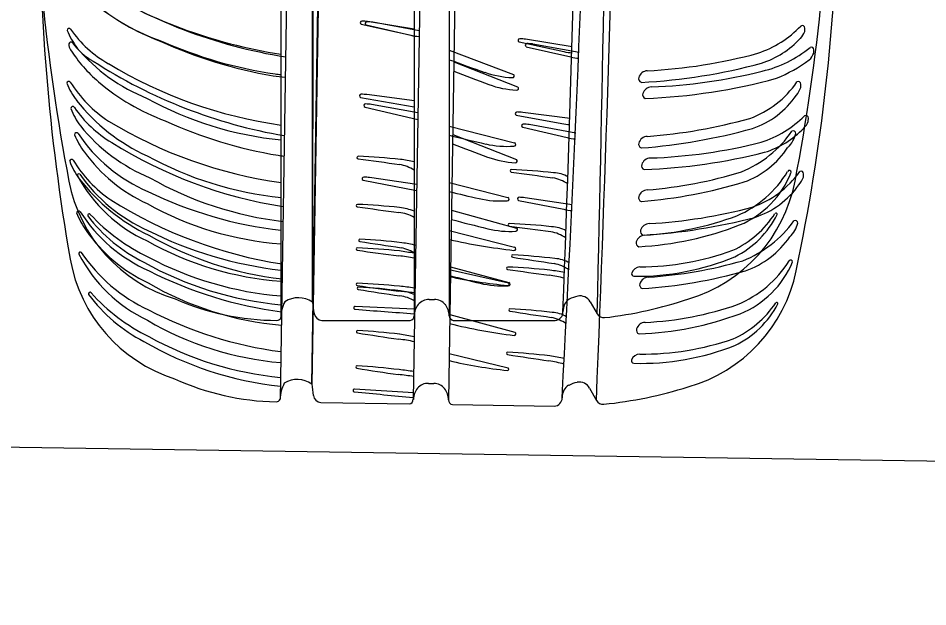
# Model space of a CAD drawing. Extents: x 10133 to 2270741, y 5363 to 1733450.
# Drawn here: x 33527.4 to 33545.23, y 8402.34 to 8413.88 of the extents above; entities that cross this region are included whole.
import ezdxf

# ---------------------------------------------------------------- set-up
doc = ezdxf.new("R2010")
doc.units = 0
doc.layers.add('StdDetailLabel', color=7, linetype='Continuous')
doc.layers.add('StdDimension', color=7, linetype='Continuous')

msp = doc.modelspace()

# ---------------------------------------------------------------- linework, layer by layer
at = {"layer": 'StdDetailLabel'}
for p, q in [((33532.549, 8421.903), (33532.549, 8408.006)), ((33535.161, 8421.903), (33535.161, 8408.044)), ((33535.85, 8421.903), (33535.85, 8408.042)), ((33532.753, 8420.304), (33532.533, 8406.409)), ((33535.364, 8420.262), (33535.144, 8406.405)), ((33536.053, 8420.251), (33535.833, 8406.393)), ((33535.163, 8413.658), (33534.248, 8413.81)), ((33535.259, 8413.63), (33534.347, 8413.796)), ((33534.222, 8413.744), (33535.095, 8413.541)), ((33542.819, 8413.614), (33542.822, 8413.681)), ((33537.222, 8413.41), (33538.098, 8413.221)), ((33538.261, 8413.312), (33537.347, 8413.464)), ((33528.548, 8413.297), (33528.548, 8413.297)), ((33535.85, 8413.247), (33537.107, 8412.774)), ((33537.359, 8413.317), (33538.232, 8413.115)), ((33538.396, 8413.203), (33537.485, 8413.369)), ((33542.996, 8413.191), (33543, 8413.259)), ((33535.938, 8413.02), (33537.188, 8412.528)), ((33542.741, 8412.517), (33542.744, 8412.585)), ((33535.164, 8412.253), (33534.235, 8412.377)), ((33528.542, 8412.261), (33528.542, 8412.261)), ((33535.235, 8412.019), (33534.323, 8412.185)), ((33537.164, 8411.975), (33538.054, 8411.814)), ((33538.217, 8411.906), (33537.289, 8412.029)), ((33538.328, 8411.624), (33537.416, 8411.79)), ((33542.89, 8411.853), (33542.894, 8411.921)), ((33528.616, 8411.762), (33528.616, 8411.762)), ((33535.85, 8411.759), (33537.131, 8411.432)), ((33537.29, 8411.738), (33538.163, 8411.535)), ((33542.645, 8411.616), (33542.645, 8411.616)), ((33532.549, 8411.488), (33532.549, 8411.488)), ((33535.916, 8411.597), (33537.166, 8411.104)), ((33528.695, 8411.25), (33528.695, 8411.25)), ((33528.594, 8410.726), (33528.594, 8410.726)), ((33535.214, 8410.614), (33534.288, 8410.752)), ((33538.179, 8410.764), (33538.179, 8410.764)), ((33542.794, 8410.758), (33542.799, 8410.826)), ((33535.85, 8410.654), (33536.999, 8410.361)), ((33532.549, 8410.362), (33532.549, 8410.362)), ((33537.21, 8410.304), (33538.097, 8410.129)), ((33538.262, 8410.218), (33537.335, 8410.356)), ((33535.161, 8410.093), (33535.161, 8410.093)), ((33535.892, 8410.109), (33537.168, 8409.762)), ((33532.588, 8409.891), (33532.588, 8409.891)), ((33542.684, 8409.858), (33542.684, 8409.858)), ((33528.73, 8409.714), (33528.73, 8409.714)), ((33535.85, 8409.715), (33537.131, 8409.389)), ((33538.141, 8409.706), (33538.141, 8409.706)), ((33535.85, 8409.536), (33535.85, 8409.536)), ((33532.549, 8409.454), (33532.549, 8409.454)), ((33535.161, 8409.269), (33535.161, 8409.269)), ((33535.85, 8408.952), (33537.008, 8408.69)), ((33535.875, 8409.004), (33537.019, 8408.693)), ((33538.206, 8409.077), (33538.206, 8409.077)), ((33532.57, 8408.764), (33532.57, 8408.764)), ((33538.11, 8408.892), (33538.11, 8408.892)), ((33532.549, 8408.72), (33532.549, 8408.72)), ((33535.161, 8408.586), (33535.161, 8408.586)), ((33535.177, 8408.455), (33535.177, 8408.455)), ((33532.549, 8408.259), (33532.549, 8408.259)), ((33533.165, 8408.308), (33533.165, 8408.308)), ((33535.161, 8408.171), (33534.006, 8408.224)), ((33535.239, 8408.262), (33535.239, 8408.262)), ((33535.772, 8408.262), (33535.772, 8408.262)), ((33538.614, 8408.316), (33538.751, 8408.078)), ((33535.86, 8408.065), (33537.136, 8407.719)), ((33532.549, 8408.006), (33532.549, 8408.006)), ((33533.347, 8407.951), (33535.083, 8407.951)), ((33535.857, 8407.887), (33535.857, 8407.887)), ((33535.928, 8407.951), (33537.928, 8407.951)), ((33538.15, 8408.02), (33538.15, 8408.02)), ((33532.556, 8407.856), (33532.556, 8407.856)), ((33535.164, 8407.63), (33535.164, 8407.63)), ((33535.848, 8407.302), (33537.002, 8407.022)), ((33538.106, 8407.207), (33538.106, 8407.207)), ((33532.544, 8407.123), (33532.544, 8407.123)), ((33535.153, 8406.947), (33535.153, 8406.947)), ((33532.537, 8406.662), (33532.537, 8406.662)), ((33533.153, 8406.701), (33533.153, 8406.701)), ((33535.226, 8406.623), (33535.226, 8406.623)), ((33538.601, 8406.623), (33538.735, 8406.383)), ((33535.146, 8406.532), (33533.992, 8406.604)), ((33535.759, 8406.614), (33535.759, 8406.614)), ((33532.533, 8406.409), (33532.533, 8406.409)), ((33533.33, 8406.341), (33535.065, 8406.314)), ((33535.91, 8406.3), (33537.91, 8406.268))]:
    msp.add_line(p, q, dxfattribs=at)
for points in [[(33533.182, 8421.903), (33533.165, 8408.308), (33533.166, 8421.903)], [(33533.385, 8420.294), (33533.153, 8406.701), (33533.369, 8420.294)], [(33534.124, 8413.756), (33535.161, 8413.531), (33535.161, 8413.531)], [(33534.111, 8412.323), (33535.161, 8412.139), (33535.161, 8412.139)], [(33534.198, 8412.133), (33535.231, 8411.892), (33535.231, 8411.892)], [(33528.559, 8410.783), (33528.559, 8410.783), (33528.559, 8410.783)], [(33542.556, 8410.856), (33542.556, 8410.856), (33542.556, 8410.856)], [(33534.162, 8410.7), (33535.209, 8410.5), (33535.209, 8410.5)], [(33542.28, 8410.027), (33542.28, 8410.027), (33542.28, 8410.027)], [(33528.761, 8409.998), (33528.761, 8409.998), (33528.761, 8409.998)], [(33528.587, 8409.249), (33528.587, 8409.249), (33528.587, 8409.249)], [(33542.583, 8409.1), (33542.583, 8409.1), (33542.583, 8409.1)], [(33528.776, 8408.46), (33528.776, 8408.46), (33528.776, 8408.46)], [(33535.454, 8408.36), (33535.505, 8408.36), (33535.557, 8408.36)], [(33542.294, 8408.276), (33542.294, 8408.276), (33542.294, 8408.276)], [(33535.442, 8406.717), (33535.494, 8406.716), (33535.545, 8406.715)]]:
    msp.add_lwpolyline(points, dxfattribs=at)
for centre, radius, start, end in [((32957.633, 8430.098), 580.862, 357.831505, 359.191611), ((32641.288, 8429.961), 897.73, 358.603214, 359.48568), ((32958.038, 8437.609), 580.862, 356.923508, 358.283614), ((32641.731, 8442.485), 897.73, 357.695217, 358.577684), ((33567.28, 8418.144), 39.6, 180.2409, 190.8621), ((33503.74, 8418.144), 39.6, 349.1379, 359.7591), ((33567.419, 8415.995), 39.6, 179.3329, 189.9541), ((33503.887, 8417.002), 39.6, 348.2299, 358.8511), ((33534.211, 8423.027), 10.033, 237.1787, 260.9869), ((33534.066, 8423.024), 9.969, 237.9767, 261.2479), ((33531.622, 8417.389), 4.216, 229.3171, 250.0246), ((33531.585, 8417.411), 4.216, 230.2251, 250.9326), ((33534.131, 8413.786), 0.0312, 85.3217, 257.1161), ((33534.001, 8410.918), 2.903, 85.1092, 87.3869), ((33534.229, 8413.774), 0.0312, 84.4137, 256.2081), ((33534.054, 8410.908), 2.903, 84.2012, 86.4789), ((33528.393, 8413.637), 0.0383, 37.516, 179.465), ((33529.646, 8414.147), 1.388, 201.5316, 217.7739), ((33530.278, 8414.953), 2.261, 214.8755, 240.5495), ((33541.212, 8415.215), 2.14, 288.7989, 315.7756), ((33542.527, 8413.705), 0.306, 312.617, 342.7315), ((33542.773, 8413.681), 0.0493, 357.1988, 124.0205), ((33528.429, 8413.369), 0.0383, 36.608, 178.557), ((33533.808, 8421.323), 8.69, 245.336, 260.6481), ((33533.708, 8421.379), 8.69, 246.244, 261.5561), ((33535.336, 8414.552), 1.039, 256.5609, 265.481), ((33537.229, 8413.44), 0.0312, 85.3217, 257.1161), ((33537.099, 8410.572), 2.903, 85.1092, 87.3869), ((33541.423, 8414.697), 1.789, 287.8814, 317.0984), ((33528.593, 8413.365), 0.203, 178.557, 213.0215), ((33530.874, 8414.847), 2.923, 213.0215, 229.3171), ((33529.492, 8414.158), 1.286, 216.608, 240.984), ((33531.222, 8415.552), 3.498, 220.1486, 248.2126), ((33537.367, 8413.348), 0.0312, 84.4137, 256.2081), ((33537.191, 8410.482), 2.903, 84.2012, 86.4789), ((33538.324, 8414.235), 1.039, 257.4689, 266.389), ((33541.445, 8415.113), 2.339, 283.4242, 309.2217), ((33542.951, 8413.26), 0.0493, 356.2908, 123.1125), ((33551.805, 8456.522), 46.296, 249.8409, 250.7523), ((33538.474, 8414.125), 1.039, 256.5609, 265.481), ((33539.223, 8423.095), 10.262, 272.8409, 285.1314), ((33541.074, 8415.577), 3.116, 292.4603, 306.0696), ((33542.705, 8413.287), 0.306, 311.709, 341.8235), ((33534.287, 8421.401), 9.969, 237.0687, 260.3399), ((33533.786, 8420.612), 8.917, 238.7976, 262.0301), ((33539.022, 8423.905), 11.303, 273.0087, 285.1314), ((33534.176, 8426.016), 13.386, 262.3584, 263.3813), ((33534.002, 8426.077), 13.386, 263.2664, 263.7724), ((33552.577, 8456.037), 46.296, 248.9329, 249.8443), ((33537.153, 8414.56), 1.849, 250.7513, 267.9544), ((33537.093, 8412.744), 0.0332, 258.5947, 65.0976), ((33539.639, 8412.692), 0.0773, 163.0549, 251.9458), ((33539.743, 8412.66), 0.186, 93.7758, 163.0549), ((33539.279, 8423.599), 11.303, 272.1007, 285.316), ((33539.466, 8422.786), 10.262, 271.9329, 284.2234), ((33528.387, 8412.601), 0.0383, 37.516, 179.465), ((33529.64, 8413.111), 1.388, 201.5316, 217.7739), ((33530.589, 8413.998), 2.57, 212.3073, 236.3817), ((33531.717, 8415.828), 4.216, 229.3171, 250.0246), ((33537.262, 8414.312), 1.849, 249.8433, 267.0464), ((33537.174, 8412.498), 0.0332, 257.6867, 64.1896), ((33539.822, 8412.343), 0.186, 92.8678, 162.1469), ((33541.088, 8413.716), 1.92, 289.9686, 325.3741), ((33542.211, 8412.718), 0.567, 321.7312, 339.2619), ((33542.695, 8412.585), 0.0493, 357.1988, 124.0205), ((33534.118, 8412.353), 0.0312, 85.3217, 257.1161), ((33533.988, 8409.485), 2.903, 85.1092, 87.3869), ((33539.718, 8412.377), 0.0773, 162.1469, 251.0378), ((33541.242, 8413.333), 1.712, 288.9255, 325.6503), ((33531.478, 8414.582), 3.743, 218.3346, 245.459), ((33533.248, 8418.371), 6.918, 241.281, 264.2048), ((33534.205, 8412.163), 0.0312, 84.4137, 256.2081), ((33534.03, 8409.297), 2.903, 84.2012, 86.4789), ((33528.466, 8412.105), 0.0383, 36.608, 178.557), ((33529.727, 8412.595), 1.388, 200.6236, 216.8659), ((33530.372, 8413.391), 2.261, 213.9675, 239.6416), ((33537.171, 8412.005), 0.0312, 85.3217, 257.1161), ((33537.041, 8409.137), 2.903, 85.1092, 87.3869), ((33542.845, 8411.921), 0.0493, 356.2908, 123.1125), ((33533.786, 8419.485), 8.917, 238.7976, 262.0301), ((33533.903, 8419.762), 8.69, 245.336, 260.6481), ((33537.298, 8411.768), 0.0312, 84.4137, 256.2081), ((33537.123, 8408.902), 2.903, 84.2012, 86.4789), ((33538.28, 8412.828), 1.039, 257.4689, 266.389), ((33538.96, 8421.879), 10.349, 274.2747, 285.6027), ((33541.308, 8413.479), 2.14, 287.8909, 314.8676), ((33542.599, 8411.949), 0.306, 311.709, 341.8235), ((33528.539, 8411.591), 0.0383, 37.516, 179.465), ((33531.163, 8413.348), 3.12, 213.763, 246.8883), ((33531.325, 8413.975), 3.498, 219.2406, 247.3046), ((33538.756, 8422.69), 11.39, 274.3283, 285.488), ((33540.713, 8412.953), 2.263, 292.5135, 325.1055), ((33541.511, 8412.959), 1.789, 286.9734, 316.1904), ((33542.099, 8411.746), 0.562, 314.3551, 346.5435), ((33542.596, 8411.618), 0.0493, 357.1988, 124.0205), ((33529.792, 8412.101), 1.388, 201.5316, 217.7739), ((33533.969, 8418.993), 8.917, 237.8896, 261.1221), ((33546.931, 8456.53), 46.296, 256.1512, 257.0626), ((33538.405, 8412.545), 1.039, 256.5609, 265.481), ((33539.743, 8411.374), 0.186, 93.7758, 163.0549), ((33539.444, 8421.391), 10.262, 271.9329, 284.2234), ((33552.554, 8454.613), 46.296, 248.9329, 249.8443), ((33536.98, 8413.212), 1.849, 257.0616, 274.2647), ((33537.121, 8411.401), 0.0332, 264.905, 71.4079), ((33539.639, 8411.406), 0.0773, 163.0549, 251.9458), ((33541.021, 8412.318), 1.763, 290.3081, 326.4923), ((33528.443, 8411.069), 0.0383, 36.608, 178.557), ((33530.668, 8412.431), 2.57, 211.3993, 235.4737), ((33531.195, 8413.045), 3.078, 215.6773, 245.6037), ((33533.248, 8417.245), 6.918, 241.281, 264.2048), ((33534.271, 8424.455), 13.386, 262.3584, 262.8644), ((33534.063, 8411.144), 0.0237, 90.8216, 265.1345), ((33543.004, 8473.956), 63.469, 261.89954, 262.64175), ((33533.471, 8397.48), 13.701, 84.0569, 87.5252), ((33534.687, 8409.237), 1.881, 75.399, 83.8104), ((33537.239, 8412.889), 1.849, 249.8433, 267.0464), ((33537.151, 8411.075), 0.0332, 257.6867, 64.1896), ((33539.8, 8410.948), 0.186, 92.8678, 162.1469), ((33539.257, 8422.204), 11.303, 272.1007, 284.2234), ((33529.704, 8411.559), 1.388, 200.6236, 216.8659), ((33534.687, 8410.113), 0.916, 58.8836, 78.1459), ((33537.067, 8410.883), 0.0237, 90.8216, 265.1345), ((33536.475, 8397.218), 13.701, 84.0569, 87.5252), ((33539.696, 8410.982), 0.0773, 162.1469, 251.0378), ((33528.584, 8410.796), 0.0286, 41.8353, 208.0185), ((33531.158, 8412.199), 2.96, 208.5722, 245.3539), ((33531.566, 8413.001), 3.743, 217.4266, 244.5511), ((33531.257, 8412.667), 3.234, 214.9259, 245.9417), ((33533.395, 8416.762), 6.918, 240.373, 263.2968), ((33534.17, 8410.731), 0.0312, 84.4137, 256.2081), ((33533.994, 8407.864), 2.903, 84.2012, 86.4789), ((33546.008, 8473.695), 63.469, 261.89954, 262.64175), ((33537.691, 8409.852), 0.916, 58.1577, 78.1459), ((33537.884, 8410.271), 0.574, 59.0123, 89.0291), ((33539.019, 8419.261), 8.78, 274.6527, 286.9522), ((33540.635, 8411.985), 2.159, 293.3335, 328.9615), ((33540.821, 8411.541), 1.865, 292.795, 338.4553), ((33541.16, 8411.983), 1.92, 289.0606, 324.4661), ((33542.518, 8410.852), 0.0383, 6.8326, 148.1791), ((33542.268, 8410.967), 0.567, 320.8232, 338.3539), ((33542.749, 8410.826), 0.0493, 356.2908, 123.1125), ((33531.338, 8411.247), 3.002, 190.8621, 253.2584), ((33538.817, 8420.043), 9.792, 274.6787, 286.7154), ((33539.682, 8411.247), 3.002, 286.7416, 349.1379), ((33541.309, 8411.598), 1.712, 288.0175, 324.7423), ((33533.462, 8417.721), 8.054, 244.0595, 263.4976), ((33546.799, 8455.459), 46.296, 256.3201, 257.0626), ((33537.217, 8410.334), 0.0312, 84.4137, 256.2081), ((33537.042, 8407.468), 2.903, 84.2012, 86.4789), ((33539.639, 8410.357), 0.0773, 163.0549, 251.9458), ((33539.743, 8410.325), 0.186, 93.7758, 163.0549), ((33533.951, 8417.867), 8.917, 237.8896, 261.1221), ((33533.003, 8415.73), 6.293, 240.7019, 265.865), ((33534.048, 8410.202), 0.0237, 90.8216, 265.1345), ((33533.456, 8396.537), 13.701, 84.0569, 87.5252), ((33536.848, 8412.141), 1.849, 257.0616, 274.2647), ((33536.988, 8410.33), 0.0332, 264.905, 71.4079), ((33528.58, 8410.057), 0.0383, 36.608, 178.557), ((33529.841, 8410.547), 1.388, 200.6236, 216.8659), ((33531.231, 8411.772), 3.12, 212.855, 245.9803), ((33528.786, 8410.011), 0.0286, 41.8353, 208.0185), ((33531.62, 8412.658), 3.849, 223.0606, 244.3519), ((33542.99, 8473.014), 63.469, 261.89954, 262.64175), ((33534.763, 8409.266), 0.808, 60.4701, 83.0212), ((33534.752, 8409.062), 1.109, 68.3467, 83.6164), ((33538.339, 8411.14), 1.039, 256.5609, 265.481), ((33539.162, 8420.179), 10.349, 273.3667, 284.6947), ((33540.591, 8411.098), 1.952, 294.8227, 327.4547), ((33540.62, 8410.86), 1.857, 296.5456, 333.3699), ((33542.255, 8410.031), 0.0249, 351.6086, 136.2836), ((33531.234, 8411.882), 3.109, 217.3015, 243.7952), ((33547.682, 8454.699), 46.296, 255.2432, 256.1546), ((33537.028, 8409.825), 0.0237, 90.8216, 265.1345), ((33536.436, 8396.161), 13.701, 84.0569, 87.5252), ((33539.779, 8409.662), 0.186, 92.8678, 162.1469), ((33538.971, 8420.993), 11.39, 273.4203, 284.58), ((33539.299, 8415.942), 6.331, 273.4615, 290.2549), ((33540.773, 8411.226), 2.263, 291.6056, 324.1976), ((33542.14, 8409.997), 0.562, 313.4471, 345.6355), ((33542.635, 8409.861), 0.0493, 356.2908, 123.1125), ((33531.258, 8411.469), 3.078, 214.7693, 244.6957), ((33533.461, 8416.763), 7.88, 243.4427, 263.3538), ((33537.045, 8411.544), 1.849, 256.1536, 273.3567), ((33545.969, 8472.637), 63.469, 261.89954, 262.64175), ((33537.157, 8409.731), 0.0332, 263.997, 70.4999), ((33537.652, 8408.794), 0.916, 58.1577, 78.1459), ((33537.845, 8409.214), 0.574, 59.0123, 89.0291), ((33539.218, 8415.81), 6.424, 273.0979, 291.224), ((33539.676, 8409.696), 0.0773, 162.1469, 251.0378), ((33533.003, 8414.997), 6.293, 240.7019, 265.865), ((33533.378, 8415.635), 6.918, 240.373, 263.2968), ((33534.096, 8409.523), 0.0237, 89.9136, 264.2265), ((33544.031, 8472.185), 63.469, 260.99154, 261.73375), ((33533.287, 8395.869), 13.701, 83.1489, 86.6173), ((33534.689, 8407.606), 1.881, 74.491, 82.9024), ((33538.367, 8420.67), 11.414, 257.2621, 263.7185), ((33539.589, 8409.469), 0.0773, 163.0549, 251.9458), ((33539.693, 8409.437), 0.186, 93.7758, 163.0549), ((33541.072, 8410.586), 1.763, 289.4001, 325.5843), ((33534.046, 8409.35), 0.0237, 90.8216, 265.1345), ((33542.988, 8472.162), 63.469, 261.89954, 262.64175), ((33533.454, 8395.686), 13.701, 84.0569, 87.5252), ((33532.023, 8389.68), 19.838, 80.9, 81.7415), ((33534.704, 8408.482), 0.916, 57.9756, 77.2379), ((33537.121, 8409.357), 0.0332, 264.905, 71.4079), ((33539.543, 8414.495), 5.496, 270.4582, 289.8706), ((33531.372, 8409.669), 3.002, 189.9541, 252.3504), ((33528.612, 8409.262), 0.0286, 40.9273, 207.1105), ((33531.208, 8410.623), 2.96, 207.6642, 244.4459), ((33531.314, 8411.09), 3.234, 214.0179, 245.0337), ((33533.108, 8415.162), 6.755, 242.164, 265.2589), ((33534.617, 8406.649), 2.579, 77.829, 84.6232), ((33537.095, 8409.214), 0.0237, 89.9136, 264.2265), ((33547.031, 8471.876), 63.469, 260.99154, 261.73375), ((33536.287, 8395.56), 13.701, 83.1489, 86.6173), ((33537.902, 8408.589), 0.574, 58.1043, 88.1211), ((33539.535, 8413.816), 4.999, 269.2695, 292.5195), ((33539.18, 8417.56), 8.78, 273.7447, 286.0443), ((33540.681, 8410.26), 2.159, 292.4255, 328.0535), ((33542.545, 8409.096), 0.0383, 5.9246, 147.2711), ((33533.153, 8414.961), 6.73, 240.712, 264.8522), ((33536.995, 8408.973), 0.0237, 90.8216, 265.1345), ((33545.936, 8471.785), 63.469, 261.89954, 262.64175), ((33536.403, 8395.309), 13.701, 84.0569, 87.5252), ((33534.972, 8389.304), 19.838, 80.9, 81.7415), ((33537.703, 8408.173), 0.916, 57.2497, 77.2379), ((33539.599, 8408.814), 0.186, 93.7758, 158.2981), ((33540.859, 8409.813), 1.865, 291.887, 337.5473), ((33533.599, 8416.108), 8.054, 243.1515, 262.5896), ((33537.882, 8418.337), 9.74, 257.9572, 264.7909), ((33547.532, 8453.63), 46.296, 255.4121, 256.1546), ((33537.129, 8404.744), 4.151, 76.399, 80.591), ((33539.475, 8408.868), 0.0504, 163.0896, 266.138), ((33539.763, 8408.614), 0.186, 92.8678, 162.1469), ((33538.99, 8418.345), 9.792, 273.7707, 285.8074), ((33539.716, 8409.536), 3.002, 285.8336, 348.2299), ((33533.109, 8414.125), 6.293, 239.7939, 264.957), ((33534.046, 8408.657), 0.0237, 90.8216, 265.1345), ((33534.066, 8408.581), 0.0237, 89.9136, 264.2265), ((33542.988, 8471.47), 63.469, 261.89954, 262.64175), ((33533.454, 8394.993), 13.701, 84.0569, 87.5252), ((33533.258, 8394.927), 13.701, 83.1489, 86.6173), ((33534.456, 8403.893), 4.745, 81.4534, 84.9562), ((33536.896, 8410.475), 1.849, 256.1536, 273.3567), ((33536.995, 8408.665), 0.0283, 275.0353, 63.1571), ((33537.008, 8408.662), 0.0332, 263.997, 70.4999), ((33539.659, 8408.647), 0.0773, 162.1469, 251.0378), ((33528.802, 8408.473), 0.0286, 40.9273, 207.1105), ((33531.279, 8410.305), 3.109, 216.3935, 242.8872), ((33531.677, 8411.075), 3.849, 222.1526, 243.4439), ((33544.002, 8471.243), 63.469, 260.99154, 261.73375), ((33534.101, 8400.313), 8.246, 82.6176, 84.7292), ((33534.766, 8407.634), 0.808, 59.5621, 82.1132), ((33534.751, 8407.43), 1.109, 67.4387, 82.7084), ((33538.489, 8407.844), 0.595, 101.6525, 118.7982), ((33538.415, 8408.201), 0.23, 29.9977, 101.6525), ((33532.487, 8412.97), 5.019, 246.3395, 269.7941), ((33533.218, 8408.006), 0.669, 152.366, 179.9821), ((33532.889, 8407.921), 0.475, 54.5109, 123.739), ((33537.976, 8408.937), 4.852, 187.4507, 190.0942), ((33534.004, 8408.196), 0.0279, 85.8064, 268.6304), ((33535.543, 8408.031), 0.382, 142.7329, 178.2903), ((33535.45, 8408.084), 0.276, 89.1435, 139.7346), ((33535.561, 8408.084), 0.276, 40.2654, 90.8565), ((33535.468, 8408.031), 0.382, 1.7097, 37.2671), ((33538.438, 8408.117), 0.359, 155.2845, 179.6468), ((33538.305, 8408.178), 0.213, 118.7982, 155.2845), ((33537.95, 8416.141), 8.191, 276.6205, 288.4808), ((33539.407, 8414.237), 6.331, 272.5536, 289.3469), ((33540.623, 8409.373), 1.952, 293.9147, 326.5467), ((33540.647, 8409.134), 1.857, 295.6376, 332.4619), ((33542.269, 8408.28), 0.0249, 350.7006, 135.3756), ((33533.583, 8415.15), 7.88, 242.5347, 262.4458), ((33533.361, 8408.114), 0.164, 189.72, 265.2505), ((33564.366, 8803.471), 396.467, 265.60771, 265.77554), ((33537.04, 8408.157), 0.0237, 89.9136, 264.2265), ((33546.975, 8470.819), 63.469, 260.99154, 261.73375), ((33536.231, 8394.503), 13.701, 83.1489, 86.6173), ((33537.847, 8407.533), 0.574, 58.1043, 88.1211), ((33537.914, 8408.114), 0.164, 274.7495, 1.5795), ((33538.879, 8408.152), 0.148, 209.9977, 275.9858), ((33539.324, 8414.106), 6.424, 272.1899, 290.316), ((33533.097, 8413.391), 6.293, 239.7939, 264.957), ((33532.469, 8408.036), 0.0857, 269.9105, 339.3788), ((33535.065, 8408.045), 0.0962, 280.6985, 358.2903), ((33535.946, 8408.045), 0.0962, 181.7097, 259.3015), ((33538.55, 8418.979), 11.414, 256.3541, 262.8105), ((33537.648, 8407.116), 0.916, 57.2497, 77.2379), ((33539.698, 8407.727), 0.186, 92.8678, 162.1469), ((33534.051, 8407.729), 0.0237, 89.9136, 264.2265), ((33543.986, 8470.392), 63.469, 260.99154, 261.73375), ((33533.242, 8394.076), 13.701, 83.1489, 86.6173), ((33537.125, 8407.687), 0.0332, 263.997, 70.4999), ((33539.595, 8407.76), 0.0773, 162.1469, 251.0378), ((33533.247, 8413.354), 6.73, 239.804, 263.9442), ((33533.204, 8413.555), 6.755, 241.256, 264.3509), ((33534.579, 8405.019), 2.579, 76.921, 83.7152), ((33531.716, 8388.094), 19.838, 79.992, 80.8335), ((33539.628, 8412.786), 5.496, 269.5502, 288.9626), ((33539.609, 8412.108), 4.999, 268.3615, 291.6115), ((33538.028, 8416.654), 9.74, 257.0492, 263.8829), ((33536.993, 8407.306), 0.0237, 89.9136, 264.2265), ((33546.929, 8469.968), 63.469, 260.99154, 261.73375), ((33536.185, 8393.652), 13.701, 83.1489, 86.6173), ((33537.06, 8403.075), 4.151, 75.491, 79.683), ((33534.659, 8387.671), 19.838, 79.992, 80.8335), ((33539.471, 8407.161), 0.0504, 162.1816, 265.23), ((33539.594, 8407.105), 0.186, 92.8678, 157.3901), ((33534.04, 8407.037), 0.0237, 89.9136, 264.2265), ((33543.975, 8469.699), 63.469, 260.99154, 261.73375), ((33533.231, 8393.383), 13.701, 83.1489, 86.6173), ((33534.374, 8402.267), 4.745, 80.5454, 84.0482), ((33536.988, 8406.997), 0.0283, 274.1273, 62.2491), ((33532.549, 8411.373), 5.019, 245.4315, 268.8861), ((33533.963, 8398.692), 8.246, 81.7096, 83.8212), ((33533.201, 8406.398), 0.669, 151.458, 179.0741), ((33532.871, 8406.319), 0.475, 53.6029, 122.831), ((33537.973, 8407.254), 4.852, 186.5427, 189.1862), ((33535.526, 8406.386), 0.382, 141.8249, 177.3823), ((33535.434, 8406.441), 0.276, 88.2355, 138.8266), ((33535.545, 8406.439), 0.276, 39.3574, 89.9485), ((33538.29, 8406.49), 0.213, 117.8902, 154.3765), ((33538.469, 8406.152), 0.595, 100.7445, 117.8902), ((33538.401, 8406.511), 0.23, 29.0897, 100.7445), ((33538.062, 8414.458), 8.191, 275.7125, 287.5728), ((33533.346, 8406.504), 0.164, 188.812, 264.3425), ((33533.99, 8406.576), 0.0279, 84.8984, 267.7224), ((33570.612, 8801.32), 396.467, 264.69972, 264.86754), ((33535.451, 8406.388), 0.382, 0.8017, 36.3591), ((33538.422, 8406.426), 0.359, 154.3765, 178.7388), ((33532.453, 8406.441), 0.0857, 269.0025, 338.4708), ((33535.048, 8406.408), 0.0962, 279.7905, 357.3823), ((33535.929, 8406.394), 0.0962, 180.8017, 258.3935), ((33537.899, 8406.432), 0.164, 273.8415, 0.6715), ((33538.864, 8406.454), 0.148, 209.0897, 275.0778)]:
    msp.add_arc(centre, radius, start, end, dxfattribs=at)
at = {"layer": 'StdDimension'}
msp.add_line((33735.441, 8402.336), (33300.028, 8408.867), dxfattribs=at)

doc.saveas('drawing.dxf')
